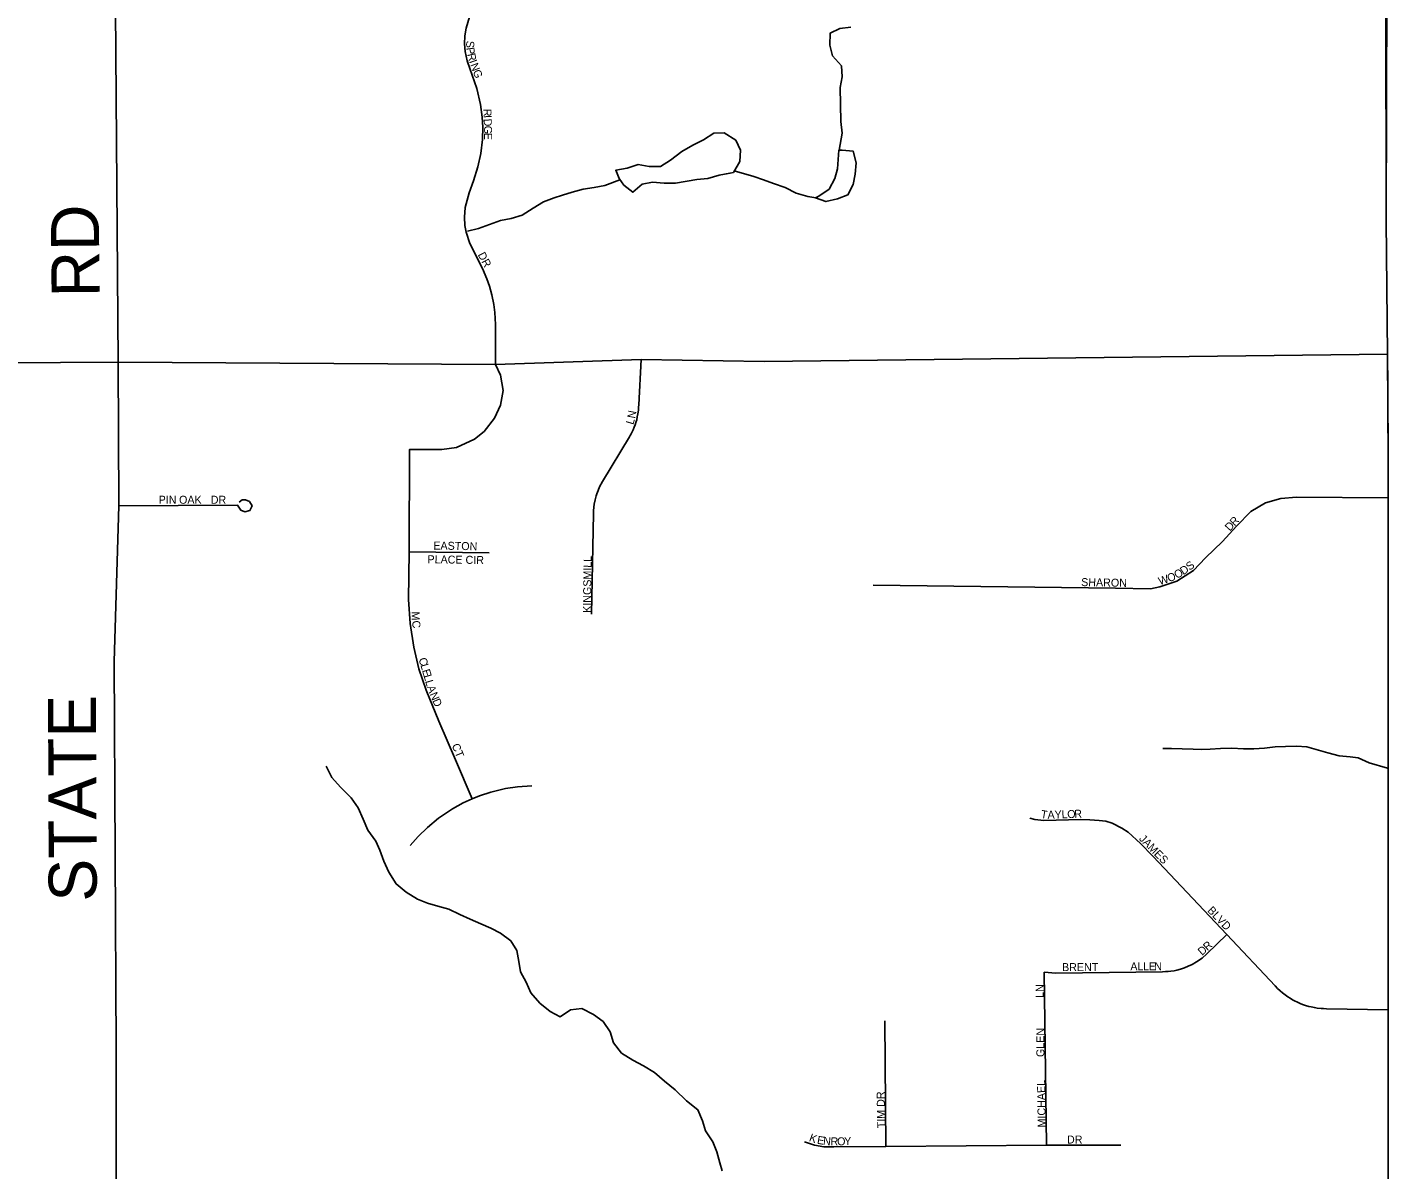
# Model space of a CAD drawing. Extents: x 1985906 to 2277390, y 930619 to 1324581.
# Drawn here: x 2184040 to 2192620, y 1131647 to 1138787 of the extents above; entities that cross this region are included whole.
import ezdxf

# ---------------------------------------------------------------- set-up
doc = ezdxf.new("R2010")
doc.units = 0
for name, color, linetype in [('GM_X_Adjacent_County', 7, 'Continuous'), ('GM_X_County', 7, 'Continuous'), ('GM_X_County_Road', 7, 'Continuous'), ('GM_X_Minor_Lake', 7, 'Continuous'), ('GM_X_Minor_River', 7, 'Continuous'), ('GM_X_Township', 7, 'Continuous'), ('GM_X_Township_Road', 7, 'Continuous'), ('GM_X_Township_Road_Text', 7, 'Continuous'), ('GM_X_Township_Subdivision', 7, 'Continuous'), ('GM_X_Township_Subdivision_Text', 7, 'Continuous')]:
    doc.layers.add(name, color=color, linetype=linetype)

msp = doc.modelspace()

# ---------------------------------------------------------------- linework, layer by layer
at = {"layer": 'GM_X_Adjacent_County'}
msp.add_lwpolyline([(2192552.2, 1123393.2), (2192559.7, 1126775.7), (2192557.3, 1127768), (2192541.4, 1130026.9), (2192543.4, 1132645.5), (2192543.5, 1135846.7), (2192542.4, 1136084.5), (2192539.5, 1136744.2), (2192530.1, 1137575), (2192539.4, 1140482.2), (2192538.9, 1143380.8), (2192552.3, 1147211.2), (2192555.8, 1148675.9), (2192557.2, 1148924), (2192558, 1149453.5), (2192561.9, 1150576.9), (2192568.8, 1152460.6), (2192570.2, 1152862.8), (2192571.3, 1153175.8), (2192574.9, 1154176.3), (2192587.8, 1155252.3), (2192594.1, 1158494.9), (2192604.3, 1162456.4), (2192620.3, 1166969.1)], dxfattribs=at)
at = {"layer": 'GM_X_County'}
msp.add_lwpolyline([(2192552.2, 1123393.2), (2192559.7, 1126775.7), (2192557.3, 1127768), (2192541.4, 1130026.9), (2192543.4, 1132645.5), (2192543.5, 1135846.7), (2192542.4, 1136084.5), (2192539.5, 1136744.2), (2192530.1, 1137575), (2192539.4, 1140482.2), (2192538.9, 1143380.8), (2192552.3, 1147211.2), (2192555.8, 1148675.9), (2192557.2, 1148924), (2192558, 1149453.5), (2192561.9, 1150576.9), (2192568.8, 1152460.6), (2192570.2, 1152862.8), (2192571.3, 1153175.8), (2192574.9, 1154176.3), (2192587.8, 1155252.3), (2192594.1, 1158494.9), (2192604.3, 1162456.4), (2192620.3, 1166969.1)], dxfattribs=at)
at = {"layer": 'GM_X_County_Road'}
for points in [[(2192540.4, 1136544.7), (2192539.5, 1136744.2), (2192530.1, 1137575), (2192527.3, 1140373.9), (2192538.9, 1143380.8)], [(2179294.2, 1136659.1), (2179647.7, 1136663.1), (2181142, 1136681.2), (2181722.4, 1136675.2), (2182521.8, 1136677.2), (2183035, 1136683.4), (2183521.7, 1136687.6), (2184607.5, 1136693.7), (2186965.4, 1136679.4), (2187874.7, 1136710.5), (2188643, 1136698.4), (2192539.5, 1136744.2)], [(2192556.2, 1127922), (2192541.4, 1130026.9), (2192543.4, 1132645.5), (2192543.4, 1135846.7), (2192542.4, 1136084.5), (2192540.4, 1136544.7)]]:
    msp.add_lwpolyline(points, dxfattribs=at)
at = {"layer": 'GM_X_Minor_Lake'}
for points in [[(2188429.2, 1137876), (2188451.1, 1137880), (2188492.5, 1137948.8), (2188495.7, 1138019.1), (2188466.9, 1138081.1), (2188394.2, 1138128.5), (2188329.9, 1138125.8), (2188264.2, 1138084.8), (2188198.3, 1138049.9), (2188128.5, 1138010.9), (2188058.8, 1137957.9), (2187995.1, 1137917), (2187924.8, 1137918.2), (2187856.4, 1137929.5), (2187788.4, 1137906.6), (2187716.3, 1137893.8), (2187737, 1137841.8)], [(2188964.7, 1137721.1), (2189029.2, 1137697.7), (2189101.3, 1137714.6), (2189167.3, 1137739.4), (2189200.6, 1137804.1), (2189212, 1137868.5), (2189219.2, 1137940.9), (2189200.3, 1138013.1), (2189132, 1138020.3), (2189109.9, 1138019.8)], [(2189109.8, 1138019.8), (2189132, 1138020.3), (2189200.3, 1138013.1), (2189219.2, 1137940.9), (2189212, 1137868.5), (2189200.6, 1137804.1), (2189167.3, 1137739.4), (2189101.3, 1137714.6), (2189029.2, 1137697.7), (2188964.7, 1137721.1)], [(2189109.9, 1138019.8), (2189101.2, 1137903.4), (2189085.8, 1137843), (2189050.4, 1137776.3), (2188984.7, 1137731.3), (2188964.7, 1137721.1)], [(2188964.7, 1137721.1), (2188984.7, 1137731.3), (2189050.4, 1137776.3), (2189085.8, 1137843), (2189101.2, 1137903.4), (2189109.8, 1138019)], [(2187737, 1137841.8), (2187767.5, 1137799.9), (2187822.2, 1137756.3), (2187881.9, 1137807.2), (2187946, 1137820), (2188018.3, 1137812.8), (2188090.6, 1137813.6), (2188222.8, 1137835.2), (2188291, 1137842), (2188363, 1137862.9), (2188429.2, 1137876)], [(2187737, 1137841.8), (2187767.5, 1137799.9), (2187822.2, 1137756.3), (2187881.9, 1137807.2), (2187946, 1137820), (2188018.3, 1137812.8), (2188090.6, 1137813.6), (2188222.8, 1137835.2), (2188291, 1137842), (2188363, 1137862.9), (2188431.1, 1137875.7)]]:
    msp.add_lwpolyline(points, dxfattribs=at)
at = {"layer": 'GM_X_Minor_River'}
for points in [[(2189185.7, 1138788.4), (2189117.5, 1138779.6), (2189055.6, 1138750.8), (2189054.4, 1138676.5), (2189071.3, 1138608.3), (2189126.1, 1138546.7), (2189130.9, 1138478.4), (2189119.6, 1138412), (2189122, 1138199), (2189130.8, 1138126.8), (2189112.9, 1138019.8)], [(2188965.6, 1137721.1), (2188916.4, 1137730.6), (2188844, 1137749.8), (2188775.3, 1137787.2), (2188702.8, 1137810.5), (2188640.3, 1137833.9), (2188579.8, 1137855.3), (2188456.3, 1137889.9)], [(2187741.7, 1137834.1), (2187649.1, 1137798.6), (2187581, 1137785.8), (2187512.9, 1137774.9), (2187444.9, 1137756.1), (2187382.9, 1137737.3), (2187330.9, 1137720.6), (2187264.9, 1137695.8), (2187201.1, 1137656.9), (2187131.3, 1137613.9), (2187063.3, 1137593), (2186995.2, 1137580.2), (2186859.3, 1137530.4), (2186789.2, 1137513.6)], [(2192539.5, 1134156.2), (2192424.4, 1134190), (2192355.8, 1134221.4), (2192305.6, 1134226.9), (2192237.2, 1134234.1), (2192166.8, 1134251.4), (2192033.9, 1134290.1), (2191969.6, 1134293.4), (2191901.4, 1134290.6), (2191837.2, 1134289.8), (2191771, 1134281.1), (2191702.8, 1134276.3), (2191638.6, 1134277.5), (2191566.3, 1134280.7), (2191496, 1134279.9), (2191429.9, 1134275.2), (2191373.7, 1134272.5), (2191323.5, 1134274), (2191255.2, 1134277.2), (2191188.9, 1134278.4), (2191134.7, 1134279.8)], [(2188382.1, 1131638.7), (2188367.5, 1131688.8), (2188348.7, 1131756.8), (2188323.9, 1131820.8), (2188277, 1131888.6), (2188258.2, 1131950.7), (2188229.3, 1132020.7), (2188158.5, 1132076.1), (2188087.4, 1132145.7), (2188020.6, 1132199.1), (2187957.8, 1132252.7), (2187889.1, 1132296.1), (2187822.4, 1132331.5), (2187751.7, 1132374.9), (2187702.8, 1132438.7), (2187682, 1132506.7), (2187637.1, 1132572.5), (2187576.4, 1132616), (2187503.7, 1132653.4), (2187433.6, 1132644.6), (2187369.8, 1132601.6), (2187307.2, 1132635.1), (2187242.4, 1132686.6), (2187185.5, 1132752.2), (2187156.6, 1132818.2), (2187121.8, 1132882.1), (2187111.1, 1132946.3), (2187098.2, 1133016.5), (2187061.4, 1133076.3), (2186996.7, 1133123.8), (2186936.1, 1133155.3), (2186873.6, 1133182.7), (2186807, 1133212.1), (2186742.5, 1133241.5), (2186673.8, 1133274.9), (2186605.4, 1133294.2), (2186541, 1133311.5), (2186476.5, 1133336.9), (2186405.7, 1133380.3), (2186344.9, 1133431.9), (2186297.9, 1133505.7), (2186267.1, 1133573.6), (2186242.2, 1133643.7), (2186217.5, 1133699.7), (2186166.5, 1133769.4), (2186137.7, 1133837.4), (2186106.8, 1133907.4), (2186063.9, 1133971.2), (2185997, 1134036.7), (2185942.1, 1134098.4), (2185907.2, 1134168.3)]]:
    msp.add_lwpolyline(points, dxfattribs=at)
at = {"layer": 'GM_X_Township'}
msp.add_lwpolyline([(2168137.3, 1143273.8), (2168310.4, 1143281.3), (2170164.2, 1143287.2), (2173370.3, 1143303.6), (2173555.2, 1143298), (2174315.3, 1143305.5), (2179295.7, 1143339.1), (2182902.7, 1143351.6), (2184732.2, 1143359.5), (2187503.9, 1143367.9), (2192538.9, 1143380.8), (2192539.4, 1140482.2), (2192530.1, 1137575), (2192539.5, 1136744.2), (2192542.4, 1136084.5), (2192543.5, 1135846.7), (2192543.4, 1132645.5), (2192541.4, 1130026.9), (2192557.3, 1127768), (2192559.7, 1126775.7), (2192552.2, 1123393.2)], dxfattribs=at)
at = {"layer": 'GM_X_Township_Road'}
for points in [[(2184607.5, 1136693.7), (2184585.8, 1139456.6), (2184624.7, 1140369.6), (2184634, 1140780), (2184625.8, 1143064.3), (2184631.8, 1143104.3), (2184639.4, 1143135.8), (2184657.3, 1143185.1), (2184676.9, 1143236.2), (2184732.2, 1143359.5)], [(2184538.7, 1129849.2), (2184594.1, 1131310.2), (2184594.8, 1132405.2), (2184581.1, 1134823.6), (2184612.2, 1135795.9), (2184607.5, 1136693.7)], [(2186432.1, 1133673.4), (2186481, 1133729.2), (2186539.1, 1133786), (2186607.8, 1133842.7), (2186696.2, 1133902.3), (2186763.8, 1133939.4), (2186819.1, 1133965), (2186864.5, 1133983.1), (2186936.8, 1134006.9), (2187026.7, 1134028.3), (2187103.1, 1134039.9), (2187192.7, 1134045.9)]]:
    msp.add_lwpolyline(points, dxfattribs=at)
at = {"layer": 'GM_X_Township_Subdivision'}
for points in [[(2186965.4, 1136679.4), (2186964.8, 1136929), (2186961, 1137005.7), (2186954.8, 1137054.2), (2186942.5, 1137115.8), (2186927.5, 1137169.7), (2186911.4, 1137215.8), (2186883.8, 1137279), (2186805.4, 1137435.2), (2186781, 1137507.9), (2186773.7, 1137549.2), (2186770.7, 1137601.4), (2186775.6, 1137660.6), (2186801.2, 1137753.1), (2186827.6, 1137828), (2186855.4, 1137915.1), (2186873.7, 1137999.6), (2186883.8, 1138085.5), (2186885.8, 1138164), (2186882.4, 1138226.8), (2186872.1, 1138304.7), (2186848.6, 1138404.3), (2186804.9, 1138530), (2186788.3, 1138578.1), (2186775.6, 1138636.1), (2186771.6, 1138684.9), (2186773.6, 1138733.8), (2186781.5, 1138782.1), (2186801.6, 1138853.8)], [(2186819.1, 1133965), (2186715.2, 1134208.1), (2186611.7, 1134450.4), (2186531, 1134643.3), (2186486.5, 1134778), (2186454, 1134912.9), (2186431.4, 1135061.4), (2186421.9, 1135210.8), (2186424.7, 1135509.2), (2186428.4, 1136148.8), (2186628.7, 1136147.4), (2186721.4, 1136161.7), (2186834.1, 1136212.8), (2186893.8, 1136260.7), (2186958.8, 1136343.3), (2186995.6, 1136425.3), (2187013.5, 1136517.7), (2186995.6, 1136612.1), (2186965.4, 1136679.4)], [(2187565.5, 1135119.4), (2187576.7, 1135748.7), (2187577.4, 1135765.2), (2187579.2, 1135786.7), (2187582.1, 1135807.3), (2187587.3, 1135833.3), (2187594, 1135858.2), (2187598.5, 1135871.9), (2187605.8, 1135891.4), (2187615.6, 1135913.8), (2187633.9, 1135947.8), (2187802.4, 1136228.1), (2187806.6, 1136235.3), (2187812.7, 1136246.3), (2187819.1, 1136258.8), (2187825.3, 1136272.2), (2187831.7, 1136287.5), (2187837, 1136301.6), (2187841.8, 1136316.2), (2187847.1, 1136334.6), (2187851, 1136351.6), (2187854.7, 1136371.3), (2187857.6, 1136393.2), (2187859.1, 1136413.5), (2187859.6, 1136427.2), (2187874.7, 1136710.5)], [(2184612.2, 1135795.9), (2185353.6, 1135799.3), (2185373.5, 1135769.7), (2185399.6, 1135759.2), (2185430.8, 1135767.6), (2185443.4, 1135796.8), (2185427.7, 1135823.9), (2185403.7, 1135834.3), (2185382.9, 1135833.3), (2185363.1, 1135818.7)], [(2192543.4, 1135846.7), (2191970.2, 1135850.6), (2191871.4, 1135842.7), (2191776.5, 1135815.1), (2191685.5, 1135759.7), (2191594.6, 1135668.8), (2191507.6, 1135573.9), (2191400.9, 1135471.1), (2191325.8, 1135392), (2191223, 1135324.8), (2191116.2, 1135289.2), (2191056.9, 1135277.4), (2190839.5, 1135281.3), (2189325.3, 1135301.1)], [(2186424.7, 1135509.2), (2186925.1, 1135503.1)], [(2190303.6, 1133843.7), (2190335.5, 1133835.1), (2190390.9, 1133829.8), (2190622.9, 1133835.1), (2190679.3, 1133833), (2190737.9, 1133829.8), (2190778.3, 1133824.5), (2190818.7, 1133811.7), (2190878.4, 1133781.9), (2190917.7, 1133756.4), (2190994.4, 1133684), (2191071.5, 1133605.6), (2191534.6, 1133115.3), (2191837.7, 1132794.5), (2191852.2, 1132779.1), (2191867.3, 1132764.7), (2191882.4, 1132751.5), (2191899.4, 1132738.2), (2191915.1, 1132726.9), (2191929.6, 1132717.5), (2191944.8, 1132708.4), (2191958.5, 1132701), (2191975.8, 1132692.5), (2191993.1, 1132684.9), (2192007.6, 1132679.2), (2192027.1, 1132672.5), (2192046.7, 1132666.8), (2192062.6, 1132662.9), (2192082.6, 1132658.9), (2192099.5, 1132656.2), (2192125.1, 1132653.6), (2192138.8, 1132652.8), (2192156.6, 1132652.4), (2192543.4, 1132645.5)], [(2190394.2, 1132881.6), (2190467, 1132875), (2191132.5, 1132883.4), (2191151.6, 1132883.8), (2191167.3, 1132884.9), (2191185, 1132886.8), (2191204.7, 1132889.9), (2191223.3, 1132893.8), (2191246.3, 1132899.8), (2191270.3, 1132907.8), (2191294.1, 1132917.4), (2191317.8, 1132928.7), (2191344.9, 1132944.3), (2191380.4, 1132969.2), (2191410.8, 1132995.8), (2191534.6, 1133115.3)], [(2190407.5, 1131799.2), (2190394.2, 1132881.6)], [(2189404.4, 1131790.4), (2189397.8, 1132577.4)], [(2188895.2, 1131819.6), (2188958.9, 1131798.9), (2189017.1, 1131789.7), (2189078.2, 1131788.2), (2189404.4, 1131790.4), (2190407.5, 1131799.2), (2190872.6, 1131799.2)]]:
    msp.add_lwpolyline(points, dxfattribs=at)

# ---------------------------------------------------------------- texts
at = {"layer": 'GM_X_Township_Road_Text'}
for s, rotation, p in [('RD', 90.49367, (2184491.2, 1137101.1)), ('STATE', 90.22111, (2184473.5, 1133322.1))]:
    msp.add_text(s, height=300, rotation=rotation, dxfattribs=at).set_placement(p)
at = {"layer": 'GM_X_Township_Subdivision_Text'}
for s, rotation, p in [('S', 267.54011, (2186783, 1138704.2)), ('P', 277.82517, (2186781.9, 1138659.3)), ('R', 283.41726, (2186787.7, 1138619.2)), ('I', 289.85169, (2186798.7, 1138574.8)), ('N', 290.57998, (2186806.4, 1138553.4)), ('G', 291.04413, (2186822, 1138511.9)), ('R', 272.18581, (2186889, 1138277.3)), ('I', 272.14214, (2186890.5, 1138237.7)), ('D', 272.03294, (2186891.3, 1138215.7)), ('G', 270.65579, (2186892.9, 1138172.1)), ('E', 270.02733, (2186893.4, 1138128.2)), ('DR', 297.89669, (2186852.7, 1137366.1)), ('L', 73.37142, (2187825.6, 1136300.3)), ('N', 79.31399, (2187837, 1136339.4)), ('PIN', 0.00001, (2184860, 1135809.1)), ('OAK', 0.00001, (2184987.6, 1135809.1)), ('DR', 0.00001, (2185185.6, 1135809.1)), ('D', 48.03066, (2191554.1, 1135634.3)), ('R', 46.18526, (2191583.2, 1135666.7)), ('EASTON', 358.95895, (2186576.1, 1135523.1)), ('PLACE CIR', 359.1935, (2186539.7, 1135437.1)), ('KINGSMILL', 89.24656, (2187561, 1135126.6)), ('O', 31.41306, (2191223.4, 1135338)), ('D', 33.45545, (2191262.6, 1135362)), ('S', 39.1004, (2191303.6, 1135389.4)), ('SHARON', 358.99363, (2190624.2, 1135294.3)), ('W', 18.28077, (2191116.5, 1135299.4)), ('O', 20.50893, (2191172.9, 1135318)), ('M', 271.11117, (2186440.2, 1135135)), ('C', 278.72965, (2186441.8, 1135075)), ('C', 286.49919, (2186483.8, 1134838.8)), ('L', 286.51793, (2186495.1, 1134800.8)), ('E', 286.50825, (2186505.1, 1134767)), ('L', 286.50826, (2186515.1, 1134733.3)), ('L', 286.50825, (2186525.1, 1134699.5)), ('A', 290.10965, (2186536.2, 1134662.5)), ('N', 292.75305, (2186552.2, 1134618.9)), ('D', 292.83876, (2186569.3, 1134578.2)), ('CT', 292.37756, (2186690.3, 1134298.5)), ('T', 350.28166, (2190369.3, 1133845.8)), ('A', 1.86396, (2190415, 1133839.1)), ('Y', 2.14554, (2190459.2, 1133840.5)), ('L', 2.13121, (2190503.2, 1133842.1)), ('O', 2.14554, (2190538.4, 1133843.4)), ('R', 2.04021, (2190582.3, 1133845.1)), ('JAMES', 314.27647, (2190982.9, 1133711.7)), ('BLVD', 313.9197, (2191409.5, 1133263)), ('R', 42.01337, (2191413.8, 1133011.6)), ('D', 40.63686, (2191379.4, 1132982.1)), ('BRENT', 0.00001, (2190505.2, 1132887.3)), ('A', 0.17488, (2190932, 1132891.7)), ('L', 0.18377, (2190976, 1132891.9)), ('L', 0.18377, (2191011.2, 1132892)), ('E', 0.18377, (2191046.4, 1132892.1)), ('N', 0.17488, (2191081.6, 1132892.2)), ('LN', 90, (2190390.2, 1132719.7)), ('GLEN', 90, (2190394.6, 1132350.1)), ('TIM DR', 91.19293, (2189400.8, 1131905.5)), ('MICHAEL', 90.9089, (2190403.4, 1131910)), ('K', 339.98888, (2188920.7, 1131826.3)), ('E', 350.40666, (2188971.6, 1131808.7)), ('N', 354.76745, (2189010.4, 1131802.3)), ('R', 358.88938, (2189058.2, 1131798.1)), ('O', 1.61538, (2189100.4, 1131797.3)), ('Y', 1.97631, (2189144.7, 1131798.6)), ('DR', 0.00001, (2190536, 1131809.5))]:
    msp.add_text(s, height=50, rotation=rotation, dxfattribs=at).set_placement(p)

doc.saveas('drawing.dxf')
